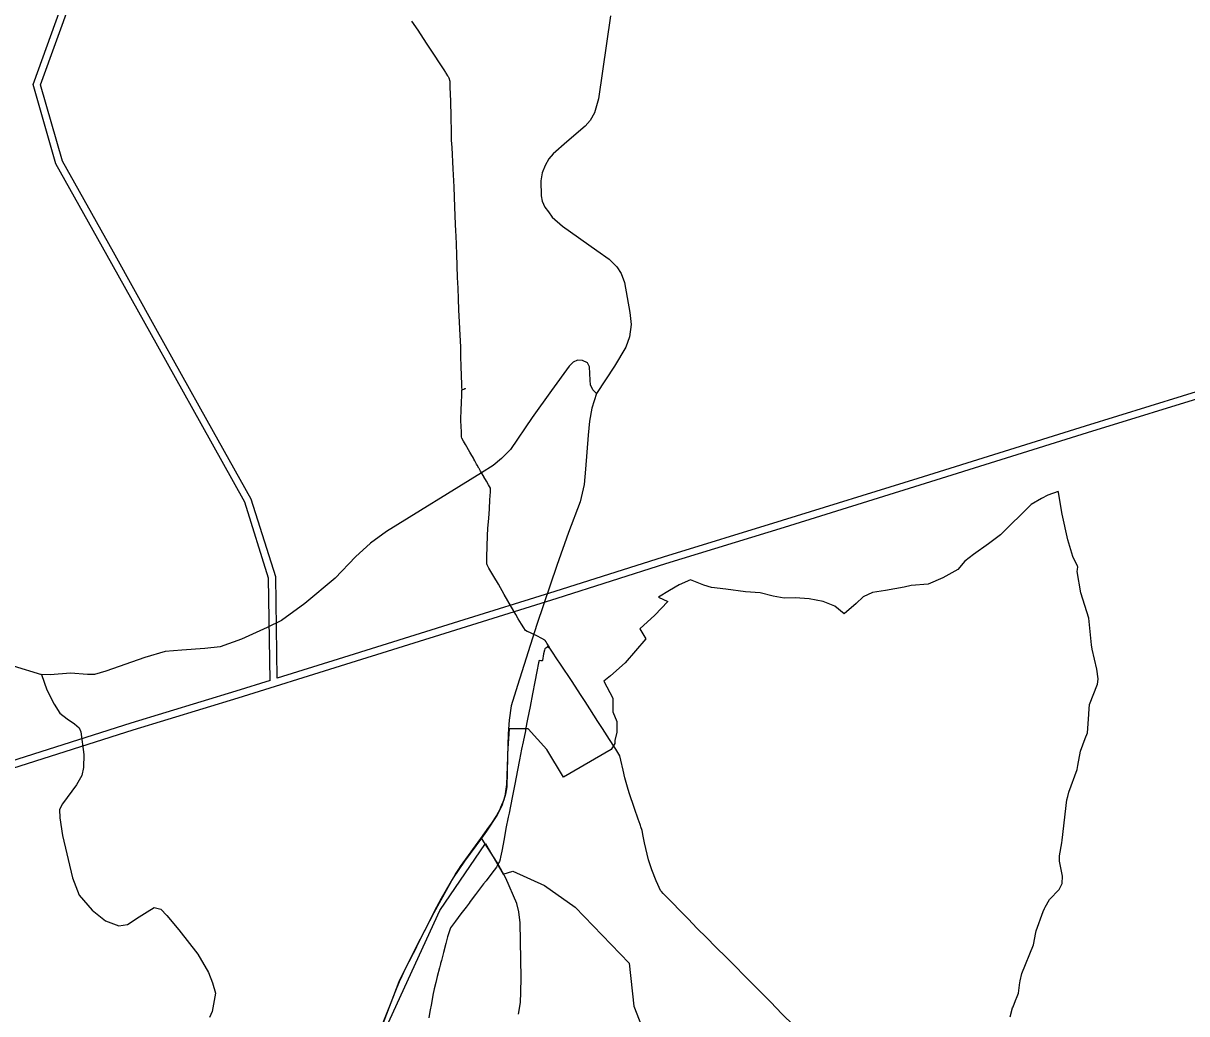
# Model space of a CAD drawing. Extents: x -789162 to -606354, y -1062736 to -945481.
# Drawn here: x -681514 to -679066, y -985908 to -983825 of the extents above; entities that cross this region are included whole.
import ezdxf

# ---------------------------------------------------------------- set-up
doc = ezdxf.new("R2010")
doc.units = 0
for name, color, linetype in [('_SIRSI VZTAHY_ELEKTRICKE VEDENI VN 110 kV S', 7, 'Continuous'), ('_SIRSI VZTAHY_OP vodnich zdroju II stupne', 7, 'Continuous'), ('_SIRSI VZTAHY_PRIRODNIHO PARKU', 7, 'Continuous'), ('_SIRSI VZTAHY_SILNICE III TRIDY_STAV', 7, 'Continuous'), ('_SIRSI VZTAHY_VTL PLYNOVOD', 7, 'Continuous')]:
    doc.layers.add(name, color=color, linetype=linetype)

msp = doc.modelspace()

# ---------------------------------------------------------------- linework, layer by layer
at = {"layer": '_SIRSI VZTAHY_ELEKTRICKE VEDENI VN 110 kV S'}
for points in [[(-680994.4, -985207.4), (-680997.7, -984992), (-681048.1, -984832), (-681140, -984667.6), (-681247.9, -984474.3), (-681337.5, -984313.8), (-681445.5, -984120.7), (-681493.2, -983954), (-681426.7, -983769.1), (-681404.1, -983585.5), (-681387.9, -983453.1), (-681261.4, -983345.4), (-681157.2, -983256.3), (-681091, -983172.1), (-681028.9, -983092.6), (-681088.7, -982957.8), (-681140.5, -982841), (-681135.7, -982834), (-681135.8, -982833.3), (-681136.9, -982831.6)], [(-680979.5, -985202.7), (-680982.8, -984989.6), (-681034.2, -984826.1), (-681126.9, -984660.3), (-681234.8, -984467), (-681324.4, -984306.5), (-681431.5, -984114.9), (-681477.4, -983954.5), (-681412, -983772.6), (-681389.2, -983587.3), (-681373.7, -983460.7), (-681251.7, -983356.8), (-681146.3, -983266.8), (-681079.2, -983181.3), (-681011.5, -983094.7), (-681075, -982951.7), (-681126.8, -982835), (-681135.3, -982833.8), (-681135.6, -982833.4), (-681136.2, -982831.4)], [(-679006.8, -984603.9), (-679275.8, -984686.8), (-679627.8, -984796.9), (-679913.1, -984885.3), (-680163.1, -984962.2), (-680391.5, -985034.7), (-680593.5, -985097.8), (-680847.4, -985177), (-681062.4, -985244.4), (-681283.6, -985311.5), (-681536.7, -985392.2), (-681746.3, -985457.9), (-681988.7, -985534.9), (-682238.2, -985611), (-682706.4, -985758.5), (-682861.2, -985803.7), (-683090.3, -985874.7)], [(-679006.8, -984603.9), (-679275.8, -984686.8), (-679627.8, -984796.9), (-679913.1, -984885.3), (-680163.1, -984962.2), (-680391.5, -985034.7), (-680593.5, -985097.8), (-680847.4, -985177), (-681062.4, -985244.4), (-681283.6, -985311.5), (-681536.7, -985392.2), (-681746.3, -985457.9), (-681988.7, -985534.9), (-682238.2, -985611), (-682706.4, -985758.5), (-682861.2, -985803.7), (-683090.3, -985874.7)], [(-679006.8, -984603.9), (-679275.8, -984686.8), (-679627.8, -984796.9), (-679913.1, -984885.3), (-680163.1, -984962.2), (-680391.5, -985034.7), (-680593.5, -985097.8), (-680847.4, -985177), (-681062.4, -985244.4), (-681283.6, -985311.5), (-681536.7, -985392.2), (-681746.3, -985457.9), (-681988.7, -985534.9), (-682238.2, -985611), (-682706.4, -985758.5), (-682861.2, -985803.7), (-683090.3, -985874.7)], [(-675431.7, -984918.3), (-675666.8, -984942.7), (-675976, -984970.5), (-676184.2, -984994.4), (-676509.1, -985027.1), (-676724, -985047.3), (-676938.4, -985069.3), (-677215.3, -984987.3), (-677487.3, -984909.5), (-677762.9, -984828), (-678032.3, -984747.8), (-678283, -984673.7), (-678473.2, -984650.7), (-678683.9, -984624.8), (-679008.1, -984588.6), (-679280.2, -984672.5), (-679632.2, -984782.6), (-679917.5, -984871), (-680167.4, -984947.8), (-680395.9, -985020.4), (-680598, -985083.4), (-680851.2, -985162.2), (-680979.5, -985202.7)], [(-675431.7, -984918.3), (-675666.8, -984942.7), (-675976, -984970.5), (-676184.2, -984994.4), (-676509.1, -985027.1), (-676724, -985047.3), (-676938.4, -985069.3), (-677215.3, -984987.3), (-677487.3, -984909.5), (-677762.9, -984828), (-678032.3, -984747.8), (-678283, -984673.7), (-678473.2, -984650.7), (-678683.9, -984624.8), (-679008.1, -984588.6), (-679280.2, -984672.5), (-679632.2, -984782.6), (-679917.5, -984871), (-680167.4, -984947.8), (-680395.9, -985020.4), (-680598, -985083.4), (-680851.2, -985162.2), (-680979.5, -985202.7)], [(-675431.7, -984918.3), (-675666.8, -984942.7), (-675976, -984970.5), (-676184.2, -984994.4), (-676509.1, -985027.1), (-676724, -985047.3), (-676938.4, -985069.3), (-677215.3, -984987.3), (-677487.3, -984909.5), (-677762.9, -984828), (-678032.3, -984747.8), (-678283, -984673.7), (-678473.2, -984650.7), (-678683.9, -984624.8), (-679008.1, -984588.6), (-679280.2, -984672.5), (-679632.2, -984782.6), (-679917.5, -984871), (-680167.4, -984947.8), (-680395.9, -985020.4), (-680598, -985083.4), (-680851.2, -985162.2), (-680979.5, -985202.7)], [(-680994.4, -985207.4), (-681066.9, -985230.1), (-681288, -985297.1), (-681541.1, -985377.9), (-681750.7, -985443.6), (-681993.1, -985520.6), (-682242.6, -985596.6), (-682710.8, -985744.1), (-682865.6, -985789.3), (-683098.1, -985861.4), (-683098.4, -985861.7)]]:
    msp.add_lwpolyline(points, dxfattribs=at)
at = {"layer": '_SIRSI VZTAHY_OP vodnich zdroju II stupne'}
msp.add_lwpolyline([(-680750.1, -985935.5), (-680637.5, -985691), (-680541.3, -985550.1), (-680504.2, -985614.8), (-680483.9, -985608.3), (-680417.4, -985638.5), (-680353, -985683.7), (-680239.2, -985801.6), (-680229.1, -985892.4), (-680202.3, -985962.4)], dxfattribs=at)
at = {"layer": '_SIRSI VZTAHY_PRIRODNIHO PARKU'}
msp.add_lwpolyline([(-679437.7, -985914.8), (-679432.8, -985896), (-679431.7, -985893.3), (-679426.4, -985880.3), (-679423.2, -985872.1), (-679420.2, -985864.6), (-679417.3, -985842.7), (-679416.8, -985839.4), (-679416.8, -985839.4), (-679416.6, -985838.6), (-679412.8, -985823.7), (-679388.8, -985762.9), (-679383.9, -985737.6), (-679383.1, -985733.8), (-679383.1, -985733.8), (-679368.1, -985693.4), (-679365.6, -985686.7), (-679365.6, -985686.6), (-679364.1, -985684.1), (-679355, -985667.9), (-679334.3, -985646.5), (-679328.3, -985634.4), (-679327.4, -985619), (-679334, -985587.5), (-679334, -985586.1), (-679333.7, -985576.1), (-679328.9, -985548.5), (-679328, -985543), (-679318.3, -985458.2), (-679316.7, -985451.2), (-679314.5, -985442.2), (-679297, -985394.8), (-679295.5, -985386.2), (-679289.9, -985355.6), (-679279.8, -985329), (-679275.3, -985317.1), (-679273.2, -985288.8), (-679271.5, -985266.9), (-679270.9, -985258), (-679254.3, -985214.9), (-679253.6, -985209.8), (-679252.7, -985204), (-679252.8, -985204), (-679255.7, -985183.4), (-679265.3, -985141.7), (-679266.3, -985132.1), (-679272.2, -985076.6), (-679289.2, -985022.7), (-679296.8, -984977.8), (-679296.3, -984973.6), (-679295.6, -984968.6), (-679296.3, -984967.1), (-679305.9, -984946.4), (-679316.4, -984911.8), (-679328.1, -984857.6), (-679331, -984841.5), (-679336.3, -984811.4), (-679336.3, -984811.3), (-679336.5, -984810.2), (-679358.7, -984817.9), (-679371.7, -984824.7), (-679393.2, -984837.2), (-679457.7, -984900.9), (-679483.5, -984920.1), (-679515, -984942.6), (-679533, -984956.3), (-679547.8, -984973.6), (-679579.1, -984991.5), (-679610.3, -985004.9), (-679646, -985007.8), (-679660.9, -985011), (-679700.2, -985018.2), (-679727.3, -985022.4), (-679747.3, -985031.5), (-679761.8, -985045.4), (-679787.1, -985067.1), (-679806.5, -985050.8), (-679831.2, -985041.2), (-679860.8, -985035.7), (-679889.8, -985033.3), (-679913.4, -985033.9), (-679936.3, -985030.3), (-679963.5, -985023), (-679994.2, -985021.2), (-680036, -985015.2), (-680066.2, -985011.6), (-680081.9, -985006.7), (-680110.2, -984995.9), (-680134, -985006.4), (-680154.4, -985018.2), (-680177.3, -985032.1), (-680158, -985041.2), (-680185.2, -985070.2), (-680216.6, -985098.5), (-680203.9, -985119.7), (-680247.4, -985170.4), (-680278.2, -985197.6), (-680292.7, -985208.5), (-680273.9, -985244.4), (-680273.9, -985273.1), (-680265, -985293.5), (-680265, -985315.8), (-680269.4, -985333.7), (-680269.4, -985339.6), (-680276.9, -985352.5), (-680377.1, -985410.4), (-680412.4, -985352.5), (-680452, -985308.7), (-680491.5, -985308.7), (-680494.9, -985360.7), (-680495, -985368.4), (-680496.9, -985431.2), (-680499.6, -985446.6), (-680503, -985458.4), (-680509.7, -985474.6), (-680511.6, -985478.3), (-680518.5, -985491.4), (-680530.3, -985509.3), (-680535, -985515.8), (-680551.9, -985539.5), (-680594.9, -985598.7), (-680596.3, -985600.7), (-680597, -985601.7), (-680604, -985612.7), (-680606.5, -985617.1), (-680608.3, -985620.4), (-680615, -985631.2), (-680616.6, -985633.9), (-680634.9, -985665.5), (-680644.8, -985684.2), (-680670.5, -985735.1), (-680686.8, -985767.7), (-680689.1, -985772.1), (-680693.8, -985781.5), (-680702.6, -985798.9), (-680710.4, -985813.4), (-680717.7, -985828.8), (-680723.1, -985841), (-680731.1, -985859.7), (-680743.7, -985892.1), (-680761.6, -985937.8)], dxfattribs=at)
at = {"layer": '_SIRSI VZTAHY_SILNICE III TRIDY_STAV'}
for points in [[(-680278.3, -983809.8), (-680303.8, -983983.8), (-680312, -984013.9), (-680321, -984029.5), (-680331.6, -984041.7), (-680370.2, -984074.5), (-680399.4, -984099.8), (-680408.2, -984110.3), (-680416, -984124.4), (-680422.2, -984140), (-680425.1, -984156.6), (-680424.2, -984187.8), (-680422.2, -984199.2), (-680416.6, -984212.1), (-680409.3, -984221.9), (-680401.2, -984232.7), (-680379.7, -984251.7), (-680307.5, -984303.3), (-680281, -984321.5), (-680264.9, -984337.1), (-680256.2, -984351.3), (-680249.2, -984370.4), (-680237.8, -984433.5), (-680235.3, -984458.8), (-680238.6, -984484.5), (-680246, -984506.2), (-680270, -984546.2), (-680308.1, -984603.8)], [(-680308.1, -984603.8), (-680315.9, -984595.9), (-680320.4, -984585.5), (-680321.4, -984575.5), (-680323, -984547.4), (-680327.2, -984539.3), (-680337.1, -984534.3), (-680347.8, -984534), (-680357.4, -984537.9), (-680365.4, -984546.3), (-680402.4, -984597.4), (-680443, -984654.4), (-680488.7, -984721.6), (-680508.1, -984740.2), (-680525.7, -984755.4), (-680549.8, -984770.8), (-680749.7, -984894.3), (-680783.7, -984918.5), (-680815.2, -984947.4), (-680858.1, -984991.9), (-680921.5, -985045.7), (-680971, -985080.9), (-681000.9, -985095.9), (-681055, -985120.1), (-681099.5, -985136.5), (-681131.9, -985139.7), (-681180.7, -985143.6), (-681215.6, -985146.1), (-681257.9, -985159.1), (-681340.6, -985187.9), (-681363.8, -985194.5), (-681378.7, -985194.5), (-681414.3, -985192), (-681457.6, -985195.2), (-681475.4, -985194.6)], [(-680308.1, -984603.8), (-680317.7, -984634.4), (-680322.5, -984661.9), (-680325.7, -984691.2), (-680331.3, -984762.9), (-680334.1, -984795.5), (-680342.1, -984831.5), (-680366.6, -984896.1), (-680391.7, -984965.2), (-680433.7, -985089.9), (-680474.3, -985218.1), (-680487.3, -985260.6), (-680492, -985291.1), (-680493.9, -985319.3), (-680495.2, -985368.9), (-680497.1, -985426.3), (-680500.9, -985450.5), (-680507.3, -985470.8), (-680517.8, -985491.4), (-680539.3, -985523.9), (-680550.1, -985538.7)], [(-681890.1, -984714.4), (-681872.4, -984746.1), (-681858.9, -984777.2), (-681835.2, -984841.3), (-681817, -984895.5), (-681793.2, -984950.3), (-681777.5, -984979.4), (-681761.2, -985008.3), (-681738.4, -985040.3), (-681718.4, -985063.8), (-681693.9, -985089), (-681648.6, -985122.2), (-681626.9, -985138.8), (-681607.8, -985151.3), (-681534.9, -985176.8), (-681475.4, -985194.6)], [(-681475.4, -985194.6), (-681464.3, -985227), (-681449.1, -985256.8), (-681437.1, -985275.8), (-681421.8, -985288.2), (-681406.2, -985298.4), (-681396.4, -985307.2), (-681392.8, -985315.2), (-681386.6, -985363.1), (-681387.2, -985390.3), (-681390.6, -985407.4), (-681401.9, -985426.9), (-681431.6, -985466.9), (-681437.9, -985478.6), (-681436.9, -985496), (-681431.4, -985533.4), (-681410.1, -985622.1), (-681396.4, -985658.6), (-681369, -985690), (-681341.1, -985712.9), (-681312.7, -985723.5), (-681294.5, -985720.4), (-681270.2, -985704.5), (-681253.3, -985694), (-681238.6, -985685), (-681224.4, -985688), (-681211.7, -985701.2), (-681186.6, -985731.7), (-681146.8, -985783.1), (-681124.4, -985821.4), (-681115.6, -985842.9), (-681109.8, -985864.9), (-681116.8, -985903.1), (-681122, -985915.7)], [(-680550.1, -985538.7), (-680585.4, -985587.6), (-680609.5, -985622.1), (-680649.9, -985695.9), (-680687.8, -985768.9), (-680723.9, -985841), (-680761.1, -985938.4), (-680788.3, -986009.6), (-680800, -986036.2), (-680824.6, -986103.3), (-680831.8, -986124.1)], [(-680472.2, -985909.1), (-680467.9, -985884.6), (-680467, -985862.4), (-680466.5, -985832.5), (-680468.3, -985716.6), (-680471.2, -985694.1), (-680475.9, -985676.1), (-680498.4, -985623.2), (-680517.1, -985590.1), (-680550.1, -985538.7)]]:
    msp.add_lwpolyline(points, dxfattribs=at)
at = {"layer": '_SIRSI VZTAHY_VTL PLYNOVOD'}
for points in [[(-680697.3, -983820.5), (-680683.9, -983839.9), (-680666.2, -983866.8), (-680657.8, -983879.7), (-680649.3, -983892.5), (-680639.2, -983908.2), (-680629.5, -983923.1), (-680625.7, -983928.9), (-680625, -983930), (-680621.2, -983935.5), (-680620.3, -983936.9), (-680618.4, -983939.8), (-680616.4, -983947.2), (-680616.3, -983959.6), (-680615.8, -983974.6), (-680615, -983989.4), (-680614.3, -984022), (-680613.5, -984054.5), (-680613.4, -984071.2), (-680612.4, -984086.4), (-680609.9, -984131.6), (-680608.1, -984169.4), (-680607.2, -984191.2), (-680606, -984230.7), (-680604.5, -984263.3), (-680604.1, -984271.2), (-680602.2, -984310.5), (-680601.7, -984335), (-680600.8, -984360.2), (-680600, -984382.4), (-680599.1, -984404.7), (-680598.1, -984428.2), (-680597, -984453.9), (-680595.8, -984481.1), (-680594.4, -984506), (-680593.9, -984526.1), (-680593.2, -984546.8), (-680592.5, -984566.3), (-680592, -984585), (-680591.8, -984589.6), (-680591.7, -984590.6), (-680591.6, -984596.2), (-680591.5, -984596.6)], [(-680409.4, -985133.6), (-680409.7, -985133.1), (-680412.2, -985128.7), (-680414.1, -985125.7), (-680415.7, -985123.4), (-680417, -985122.3), (-680423.3, -985118.7), (-680433.3, -985113.2), (-680433.3, -985113.2), (-680433.4, -985113.1), (-680442.4, -985109.2), (-680448.4, -985106.4), (-680453.6, -985104.3), (-680457.1, -985102.3), (-680461.2, -985096.4), (-680465.9, -985089), (-680472.5, -985077.8), (-680477.7, -985068.7), (-680486.8, -985053.1), (-680502.2, -985026.4), (-680514, -985005), (-680523.8, -984988.9), (-680534.2, -984971.3), (-680538.2, -984964.2), (-680538.9, -984961.9), (-680538.8, -984947.7), (-680537.9, -984924.6), (-680537.1, -984903.3), (-680536.3, -984887.3), (-680534.8, -984866.8), (-680533.4, -984846.1), (-680532.5, -984827.3), (-680531.3, -984810.9), (-680530.9, -984804.4), (-680531.1, -984803.1), (-680534.9, -984796.1), (-680539.3, -984788.4), (-680544.9, -984778.9), (-680545.1, -984778.5), (-680549.6, -984770.8), (-680551.7, -984766.9), (-680554.8, -984761.7), (-680555.4, -984760.6), (-680558.9, -984754.8), (-680560.4, -984752.2), (-680564, -984745.5), (-680566, -984742), (-680567.1, -984740), (-680572.6, -984730.5), (-680572.7, -984730.4), (-680574.3, -984727.3), (-680583.6, -984710.7), (-680587.8, -984703.9), (-680591.4, -984697.7), (-680592.1, -984695.1), (-680592.3, -984686.4), (-680592.8, -984671.2), (-680593.1, -984663), (-680593.1, -984651.9), (-680593, -984644.1), (-680592.7, -984635.6), (-680592.2, -984626.3), (-680591.8, -984619.6), (-680591.4, -984610), (-680591.3, -984607), (-680591.2, -984602.2), (-680591.3, -984599.2), (-680591.3, -984598.5), (-680591.5, -984596.8), (-680591.5, -984596.6)], [(-680584.5, -984592.3), (-680584.1, -984593.2), (-680583.9, -984593.7), (-680584.3, -984593.9), (-680585.2, -984594.3), (-680587.1, -984595.1), (-680587.1, -984595.1), (-680587.1, -984595.4), (-680587, -984595.7), (-680587, -984595.7), (-680590.2, -984596.4), (-680590.2, -984596.4), (-680591.3, -984596.6), (-680591.5, -984596.6)], [(-680410.3, -985136.4), (-680410.7, -985136.7), (-680412.5, -985138.1), (-680416.6, -985140.7), (-680417.6, -985143.4), (-680419.4, -985151.6), (-680421.6, -985165), (-680422.6, -985165.9), (-680424.9, -985165.8), (-680428.6, -985165.1), (-680429.8, -985169.9), (-680433.3, -985188.1), (-680437.7, -985209.9), (-680442.6, -985235.4), (-680447.7, -985262), (-680453, -985288.8), (-680457.3, -985310.7), (-680457.3, -985310.7), (-680457.7, -985312.9), (-680462.3, -985336.5), (-680465.6, -985351.4), (-680469.8, -985374.1), (-680474.3, -985395.6), (-680479.8, -985425.1), (-680485.5, -985453.5), (-680492, -985486.5), (-680493.8, -985494.6), (-680493.8, -985494.7), (-680498.4, -985518.5), (-680502.4, -985540.4), (-680507.5, -985566.1), (-680510, -985578.7), (-680510.9, -985582.8), (-680510.9, -985582.8), (-680512.2, -985588.3), (-680515.3, -985593.6), (-680517.1, -985596.9), (-680518.7, -985599.9), (-680523.5, -985606), (-680532.5, -985617.9), (-680540.4, -985628.6), (-680545.5, -985634.6), (-680562.3, -985657.7), (-680573.5, -985672.2), (-680576.1, -985675.4), (-680582.1, -985684), (-680593.1, -985698.1), (-680604.4, -985713.3), (-680614.9, -985727.4), (-680621.3, -985746.3), (-680625.3, -985760.3), (-680629.8, -985779), (-680634.3, -985795.8), (-680636, -985802.7), (-680636.2, -985803.6), (-680636.5, -985804.6), (-680636.9, -985805.9), (-680638.4, -985811.8), (-680643, -985830), (-680646.3, -985842.5), (-680649.4, -985855.5), (-680652, -985868.9), (-680655.2, -985886.8), (-680658.3, -985903.4), (-680660.4, -985916.6)], [(-680410.5, -985134.2), (-680410.9, -985134.4), (-680411.4, -985134.6), (-680410.3, -985136.4)], [(-680409.4, -985133.6), (-680409.9, -985133.9), (-680410.5, -985134.2)], [(-680409.4, -985135.9), (-680409.9, -985135), (-680410.5, -985134.2)], [(-680410.3, -985136.4), (-680410, -985136.2), (-680409.8, -985136.1), (-680409.4, -985135.9)], [(-680410.3, -985136.4), (-680409.3, -985138.1), (-680408.9, -985137.8), (-680408.4, -985137.6)], [(-680409.4, -985133.6), (-680409, -985134.2), (-680408.5, -985134.9), (-680407.4, -985136.9)], [(-680408.4, -985137.6), (-680409, -985136.5), (-680409.4, -985135.9)], [(-680408.4, -985137.6), (-680407.8, -985137.2), (-680407.4, -985136.9)], [(-679892.6, -985932.9), (-679917.9, -985908), (-679941.2, -985884.1), (-679962.9, -985862.1), (-679963, -985862.1), (-679970.1, -985854.8), (-679996.2, -985828.8), (-680017.7, -985807), (-680034, -985790.7), (-680057.4, -985767.5), (-680075.8, -985748.8), (-680096.6, -985728), (-680114.6, -985709.5), (-680132.7, -985691.2), (-680148.4, -985674.8), (-680163.7, -985659.4), (-680167.5, -985655.2), (-680171.3, -985651.2), (-680173.2, -985649), (-680176.3, -985642.8), (-680179.2, -985636.6), (-680182.6, -985628.4), (-680191.7, -985605.2), (-680198.3, -985584.8), (-680206.7, -985548.8), (-680209.6, -985534.9), (-680212.2, -985522.8), (-680214.6, -985515.4), (-680215.5, -985512.5), (-680216.2, -985510.1), (-680220.3, -985499), (-680228.2, -985476.7), (-680239.1, -985443.8), (-680243, -985431.3), (-680248.2, -985411.7), (-680251.8, -985396.2), (-680257.1, -985374.6), (-680259.2, -985366), (-680260.8, -985362.2), (-680267.4, -985351.8), (-680270.1, -985347.5), (-680280.6, -985331.2), (-680295.3, -985308.4), (-680305, -985293.4), (-680322, -985267.1), (-680331.9, -985251.7), (-680340.4, -985239), (-680360.8, -985207.6), (-680382.5, -985174.8), (-680392.6, -985159.6), (-680399.1, -985149.8), (-680404.6, -985141.2), (-680407.3, -985137.1), (-680407.4, -985136.9)]]:
    msp.add_lwpolyline(points, dxfattribs=at)

doc.saveas('drawing.dxf')
